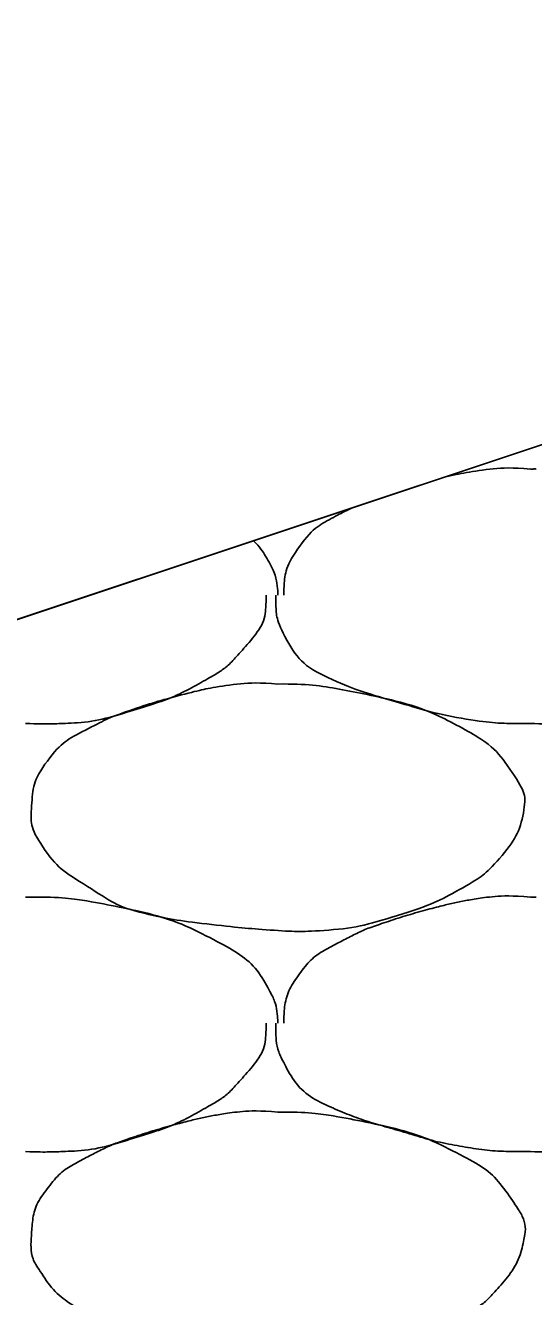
# Model space of a CAD drawing. Extents: x 1373719 to 1374161, y 379835 to 380167.
# Drawn here: x 1373940.981 to 1373941.445, y 379921.984 to 379923.144 of the extents above; entities that cross this region are included whole.
import ezdxf

# ---------------------------------------------------------------- set-up
doc = ezdxf.new("R2010")
doc.units = 0
doc.layers.add('Aggregate Base Course', color=7, linetype='Continuous')
doc.layers.add('SIGNATURE', color=7, linetype='Continuous')

msp = doc.modelspace()

# ---------------------------------------------------------------- linework, layer by layer
msp.add_line((1373942.5249, 379923.119), (1373930.5249, 379919.119))
at = {"layer": 'Aggregate Base Course'}
for points, degree in [([(1373941.3621, 379922.7314), (1373941.3717, 379922.7337), (1373941.3814, 379922.7357), (1373941.4079, 379922.7399), (1373941.4249, 379922.7405), (1373941.4416, 379922.7391)], 3), ([(1373941.4416, 379922.7391), (1373941.4434, 379922.739), (1373941.4452, 379922.7392), (1373941.447, 379922.7391)], 2), ([(1373941.2166, 379922.6239), (1373941.2166, 379922.6245), (1373941.2166, 379922.6251), (1373941.217, 379922.6408), (1373941.2212, 379922.6554), (1373941.2409, 379922.6825), (1373941.2532, 379922.6905), (1373941.2708, 379922.6996), (1373941.2746, 379922.7016), (1373941.2784, 379922.7034)], 3), ([(1373941.1891, 379922.6737), (1373941.1948, 379922.6675), (1373941.1998, 379922.6606), (1373941.2087, 379922.6439), (1373941.2105, 379922.635), (1373941.2113, 379922.6251), (1373941.2113, 379922.6245), (1373941.2112, 379922.6239)], 3), ([(1373941.2004, 379922.6239), (1373941.2005, 379922.6221), (1373941.2005, 379922.6203), (1373941.2004, 379922.6185), (1373941.1998, 379922.6002), (1373941.1882, 379922.5844), (1373941.1752, 379922.5699), (1373941.167, 379922.5607), (1373941.1585, 379922.5541), (1373941.1482, 379922.5483), (1373941.1301, 379922.538), (1373941.1122, 379922.5293), (1373941.0924, 379922.5231), (1373941.0669, 379922.515), (1373941.0414, 379922.5079), (1373941.015, 379922.5069), (1373941.0036, 379922.5064), (1373940.9922, 379922.5064), (1373940.9808, 379922.5069)], 3), ([(1373941.4416, 379922.5069), (1373941.4392, 379922.5069), (1373941.4368, 379922.5069), (1373941.4145, 379922.5069), (1373941.3947, 379922.5087), (1373941.354, 379922.516), (1373941.3339, 379922.5225), (1373941.2958, 379922.5334), (1373941.2787, 379922.5391), (1373941.2426, 379922.5547), (1373941.2267, 379922.5685), (1373941.2114, 379922.5978), (1373941.2094, 379922.608), (1373941.2094, 379922.6203), (1373941.2094, 379922.6221), (1373941.2094, 379922.6239)], 3), ([(1373941.6612, 379922.6239), (1373941.6613, 379922.6221), (1373941.6613, 379922.6203), (1373941.6606, 379922.6002), (1373941.649, 379922.5844), (1373941.6278, 379922.5607), (1373941.6193, 379922.5541), (1373941.5909, 379922.538), (1373941.573, 379922.5293), (1373941.5277, 379922.515), (1373941.5022, 379922.5079), (1373941.4644, 379922.5064), (1373941.453, 379922.5064), (1373941.4416, 379922.5069)], 3), ([(1373941.2112, 379922.5429), (1373941.2376, 379922.5432), (1373941.264, 379922.5393), (1373941.3226, 379922.5273), (1373941.3523, 379922.5175), (1373941.4022, 379922.4908), (1373941.4158, 379922.4763), (1373941.4347, 379922.4479), (1373941.4378, 379922.4381), (1373941.4332, 379922.4126), (1373941.4244, 379922.3958), (1373941.4026, 379922.3714), (1373941.3943, 379922.3651), (1373941.3659, 379922.349), (1373941.348, 379922.3403), (1373941.3027, 379922.326), (1373941.2772, 379922.3195), (1373941.2376, 379922.317), (1373941.2244, 379922.317), (1373941.1914, 379922.3192), (1373941.1716, 379922.3211), (1373941.13, 379922.3257), (1373941.1085, 379922.3291), (1373941.0694, 379922.3381), (1373941.0542, 379922.3476), (1373941.0205, 379922.3687), (1373941.006, 379922.3796), (1373940.9869, 379922.4088), (1373940.9856, 379922.4194), (1373940.9871, 379922.4441), (1373940.9901, 379922.4588), (1373941.0112, 379922.4867), (1373941.0228, 379922.4943), (1373941.0485, 379922.5076), (1373941.0601, 379922.5134), (1373941.0905, 379922.5237), (1373941.1084, 379922.5291), (1373941.138, 379922.5368), (1373941.1493, 379922.5393), (1373941.1775, 379922.5437), (1373941.1945, 379922.5443), (1373941.2112, 379922.5429)], 3), ([(1373940.9808, 379922.3485), (1373940.9826, 379922.3484), (1373940.9844, 379922.3486), (1373940.9862, 379922.3485)], 2), ([(1373940.9862, 379922.3485), (1373941.0126, 379922.3488), (1373941.039, 379922.3449), (1373941.0654, 379922.3395), (1373941.0976, 379922.3329), (1373941.1273, 379922.3231), (1373941.1572, 379922.3071), (1373941.1772, 379922.2964), (1373941.1931, 379922.2825), (1373941.204, 379922.2621), (1373941.2087, 379922.2533), (1373941.2105, 379922.2444), (1373941.2112, 379922.2351), (1373941.2113, 379922.2345), (1373941.2113, 379922.2339), (1373941.2112, 379922.2333)], 3), ([(1373941.2166, 379922.2333), (1373941.2166, 379922.2339), (1373941.2166, 379922.2345), (1373941.2166, 379922.2351), (1373941.217, 379922.2502), (1373941.2212, 379922.2648), (1373941.231, 379922.2783), (1373941.2409, 379922.2919), (1373941.2532, 379922.2999), (1373941.267, 379922.3071), (1373941.2789, 379922.3132), (1373941.2905, 379922.319), (1373941.303, 379922.3233), (1373941.3209, 379922.3293), (1373941.3388, 379922.3347), (1373941.357, 379922.3395), (1373941.3684, 379922.3424), (1373941.3797, 379922.3449), (1373941.3912, 379922.3467), (1373941.4079, 379922.3493), (1373941.4249, 379922.3499), (1373941.4416, 379922.3485)], 3), ([(1373941.4416, 379922.3485), (1373941.4434, 379922.3484), (1373941.4452, 379922.3486), (1373941.447, 379922.3485)], 2), ([(1373941.2004, 379922.2333), (1373941.2005, 379922.2315), (1373941.2005, 379922.2297), (1373941.2004, 379922.2279), (1373941.1998, 379922.2096), (1373941.1882, 379922.1938), (1373941.1752, 379922.1793), (1373941.167, 379922.1701), (1373941.1585, 379922.1635), (1373941.1482, 379922.1577), (1373941.1301, 379922.1474), (1373941.1122, 379922.1387), (1373941.0924, 379922.1325), (1373941.0669, 379922.1244), (1373941.0414, 379922.1173), (1373941.015, 379922.1163), (1373941.0036, 379922.1158), (1373940.9922, 379922.1158), (1373940.9808, 379922.1163)], 3), ([(1373941.4416, 379922.1163), (1373941.4392, 379922.1163), (1373941.4368, 379922.1163), (1373941.4344, 379922.1163), (1373941.4145, 379922.1163), (1373941.3947, 379922.1181), (1373941.375, 379922.1217), (1373941.354, 379922.1254), (1373941.3339, 379922.1319), (1373941.3135, 379922.1377), (1373941.2958, 379922.1428), (1373941.2787, 379922.1485), (1373941.2616, 379922.1559), (1373941.2426, 379922.1641), (1373941.2267, 379922.1779), (1373941.2166, 379922.1973), (1373941.2114, 379922.2072), (1373941.2094, 379922.2174), (1373941.2094, 379922.2279), (1373941.2094, 379922.2297), (1373941.2094, 379922.2315), (1373941.2094, 379922.2333)], 3), ([(1373941.6612, 379922.2333), (1373941.6613, 379922.2315), (1373941.6613, 379922.2297), (1373941.6612, 379922.2279), (1373941.6606, 379922.2096), (1373941.649, 379922.1938), (1373941.636, 379922.1793), (1373941.6278, 379922.1701), (1373941.6193, 379922.1635), (1373941.609, 379922.1577), (1373941.5909, 379922.1474), (1373941.573, 379922.1387), (1373941.5532, 379922.1325), (1373941.5277, 379922.1244), (1373941.5022, 379922.1173), (1373941.4758, 379922.1163), (1373941.4644, 379922.1158), (1373941.453, 379922.1158), (1373941.4416, 379922.1163)], 3), ([(1373941.2112, 379922.1523), (1373941.2376, 379922.1526), (1373941.264, 379922.1487), (1373941.2904, 379922.1433), (1373941.3226, 379922.1367), (1373941.3523, 379922.1269), (1373941.3822, 379922.1109), (1373941.4022, 379922.1002), (1373941.4158, 379922.0857), (1373941.429, 379922.0659), (1373941.4347, 379922.0573), (1373941.4378, 379922.0475), (1373941.4362, 379922.0389), (1373941.4332, 379922.022), (1373941.4244, 379922.0052), (1373941.411, 379921.9903), (1373941.4026, 379921.9808), (1373941.3943, 379921.9745), (1373941.384, 379921.9687), (1373941.3659, 379921.9584), (1373941.348, 379921.9497), (1373941.3282, 379921.9435), (1373941.3027, 379921.9354), (1373941.2772, 379921.9289), (1373941.2508, 379921.9273), (1373941.2376, 379921.9264), (1373941.2244, 379921.9264), (1373941.2112, 379921.9273), (1373941.1914, 379921.9286), (1373941.1716, 379921.9305), (1373941.1518, 379921.9327), (1373941.13, 379921.9351), (1373941.1085, 379921.9385), (1373941.087, 379921.9435), (1373941.0694, 379921.9475), (1373941.0542, 379921.957), (1373941.0384, 379921.9669), (1373941.0205, 379921.9781), (1373941.006, 379921.989), (1373940.9934, 379922.0083), (1373940.9869, 379922.0182), (1373940.9856, 379922.0288), (1373940.9862, 379922.0389), (1373940.9871, 379922.0535), (1373940.9901, 379922.0682), (1373941.0006, 379922.0821), (1373941.0112, 379922.0961), (1373941.0228, 379922.1037), (1373941.0366, 379922.1109), (1373941.0485, 379922.117), (1373941.0601, 379922.1228), (1373941.0726, 379922.1271), (1373941.0905, 379922.1331), (1373941.1084, 379922.1385), (1373941.1266, 379922.1433), (1373941.138, 379922.1462), (1373941.1493, 379922.1487), (1373941.1608, 379922.1505), (1373941.1775, 379922.1531), (1373941.1945, 379922.1537), (1373941.2112, 379922.1523)], 3)]:
    msp.add_open_spline(points, degree=degree, dxfattribs=at)
at = {"layer": 'SIGNATURE'}
msp.add_lwpolyline([(1373943.4158, 379922.805), (1373942.5249, 379922.7487), (1373942.9199, 379923.1439), (1373942.5249, 379923.119), (1373940.3601, 379922.3973), (1373935.4827, 379920.7716), (1373944.0852, 379921.3145), (1373943.4158, 379922.805)], dxfattribs=at)

doc.saveas('drawing.dxf')
